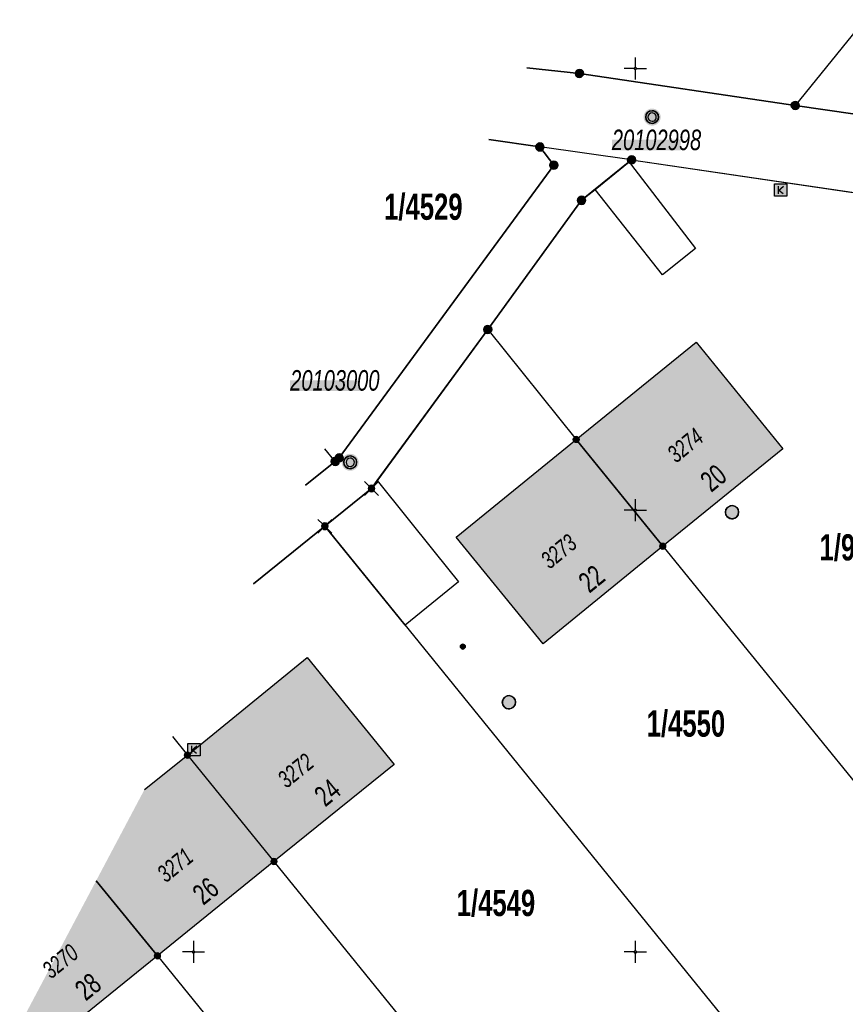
# Model space of a CAD drawing. Header units: metres. Extents: x 2695560 to 2696939, y 1260491 to 1262050.
# Tile 797 of 1005: x 2695866 to 2695913, y 1261547 to 1261603. Entities that reach past the tile are written whole.
import ezdxf

# ---------------------------------------------------------------- set-up
doc = ezdxf.new("R2010")
doc.units = ezdxf.units.M
doc.linetypes.add('AUSGEZOGEN', pattern=[0])
for name, color, linetype in [('XR$1$AV_Gebäudeflächen (BB)', 7, 'AUSGEZOGEN'), ('XR$1$AV_Grenzpunkte', 7, 'AUSGEZOGEN'), ('XR$1$AV_Grundstück-Nr.', 7, 'AUSGEZOGEN'), ('XR$1$AV_Haus-Nr.', 7, 'AUSGEZOGEN'), ('XR$1$AV_Koordinatennetzpunkte', 7, 'AUSGEZOGEN'), ('XR$1$AV_Lagefixpunkt-Nr.', 7, 'AUSGEZOGEN'), ('XR$1$AV_Lagefixpunkte', 7, 'AUSGEZOGEN'), ('XR$1$AV_Linien (BB)', 7, 'AUSGEZOGEN'), ('XR$1$AV_Versicherung-Nr.', 7, 'AUSGEZOGEN'), ('XR$1$AW_LK_Schachtdeckel', 24, 'AUSGEZOGEN'), ('XR$1$EW_LK_Knoten', 1, 'AUSGEZOGEN'), ('XR$1$Liegenschaftsgrenzen', 7, 'AUSGEZOGEN'), ('XR$1$PFAV', 255, 'AUSGEZOGEN'), ('XR$1$PFAW', 255, 'AUSGEZOGEN'), ('XR$1$PFWFM', 255, 'AUSGEZOGEN'), ('XR$1$RAEW', 8, 'AUSGEZOGEN'), ('XR$1$RP_Abstandslinie', 7, 'AUSGEZOGEN'), ('XR$1$TV_LK_KNOTEN', 92, 'AUSGEZOGEN')]:
    doc.layers.add(name, color=color, linetype=linetype)
doc.styles.add('ARIAL', font='arial.ttf')

# ---------------------------------------------------------------- blocks, each defined once
blk = doc.blocks.new('COMPLEXOBJECT_306')
at = {"layer": 'XR$1$AV_Linien (BB)', "color": 7, "linetype": 'AUSGEZOGEN', "transparency": 33554687}
blk.add_line((5899.367, 11519.243), (5900.343, 11519.995), dxfattribs=at)
for centre, radius, start, end in [((5644.139, 11844.071), 413.057, 314.19276, 314.58973), ((5580.125, 11909.243), 504.407, 312.23283, 314.24591), ((5713.348, 11762.531), 306.234, 309.53716, 312.22736), ((5714.674, 11759.955), 303.404, 307.7309, 309.65375)]:
    blk.add_arc(centre, radius, start, end, dxfattribs=at)
blk = doc.blocks.new('COMPLEXOBJECT_350')
at = {"layer": 'XR$1$AV_Linien (BB)', "color": 7, "linetype": 'AUSGEZOGEN', "transparency": 33554687}
blk.add_line((5934.183, 11561.288), (5933.297, 11560.386), dxfattribs=at)
for centre, radius, start, end in [((5579.033, 11909.501), 497.378, 314.31788, 315.41943), ((5590.958, 11900.855), 482.867, 313.16697, 314.02222), ((5577.423, 11911.707), 500.047, 312.27512, 313.44752), ((5709.517, 11770.29), 306.562, 311.04718, 311.78739), ((5727.466, 11745.68), 276.228, 310.98224, 311.59147)]:
    blk.add_arc(centre, radius, start, end, dxfattribs=at)
blk = doc.blocks.new('COMPLEXOBJECT_1266')
at = {"layer": 'XR$1$Liegenschaftsgrenzen', "color": 7, "linetype": 'AUSGEZOGEN', "transparency": 33554687}
for centre, radius, start, end in [((5577.423, 11911.707), 500.047, 312.27512, 313.44752), ((5709.517, 11770.29), 306.562, 311.04718, 311.78739)]:
    blk.add_arc(centre, radius, start, end, dxfattribs=at)
blk = doc.blocks.new('COMPLEXOBJECT_1282')
at = {"layer": 'XR$1$Liegenschaftsgrenzen', "color": 7, "linetype": 'AUSGEZOGEN', "transparency": 33554687}
for centre, radius, start, end in [((5583.989, 11910.382), 502.3, 317.87733, 319.15334), ((5581.791, 11907.361), 501.917, 316.2834, 318.30148), ((5579.951, 11910), 505.071, 314.20014, 316.21124), ((5580.125, 11909.243), 504.407, 312.23283, 314.24591), ((5713.348, 11762.531), 306.234, 309.53716, 312.22736), ((5714.674, 11759.955), 303.404, 307.7309, 309.65375)]:
    blk.add_arc(centre, radius, start, end, dxfattribs=at)
blk = doc.blocks.new('BWAV1')
at = {"layer": 'XR$1$PFAV', "transparency": 33554687}
blk.add_hatch(color=7, dxfattribs=at).paths.add_polyline_path([(0.67, 0), (0.656, 0.135), (0.616, 0.264), (0.55, 0.383), (0.462, 0.486), (0.354, 0.569), (0.233, 0.628), (0.101, 0.662), (-0.034, 0.669), (-0.168, 0.649), (-0.295, 0.602), (-0.41, 0.53), (-0.508, 0.436), (-0.586, 0.325), (-0.639, 0.201), (-0.667, 0.068), (-0.667, -0.068), (-0.639, -0.201), (-0.586, -0.325), (-0.508, -0.436), (-0.41, -0.53), (-0.295, -0.602), (-0.168, -0.649), (-0.034, -0.669), (0.101, -0.662), (0.233, -0.628), (0.354, -0.569), (0.462, -0.486), (0.55, -0.383), (0.616, -0.264), (0.656, -0.135)])
at = {"color": 7, "transparency": 33554687}
for radius, start, end in [(0.5, 91.19481, 268.80519), (0.326, 91.19481, 268.80519), (0.5, 268.80519, 91.19481), (0.326, 268.80519, 91.19481)]:
    blk.add_arc((0, 0), radius, start, end, dxfattribs=at)
at = {"layer": 'XR$1$PFAV', "transparency": 33554687}
blk.add_circle((0, 0), 0.5, dxfattribs=at)
blk = doc.blocks.new('BAV15')
at = {"layer": 'XR$1$PFAV', "transparency": 33554687}
blk.add_hatch(color=7, dxfattribs=at).paths.add_polyline_path([(0.5, 0), (0.49, 0.1), (0.46, 0.2), (0.41, 0.29), (0.34, 0.36), (0.26, 0.42), (0.17, 0.47), (0.08, 0.49), (-0.03, 0.5), (-0.13, 0.48), (-0.22, 0.45), (-0.31, 0.4), (-0.38, 0.33), (-0.44, 0.24), (-0.48, 0.15), (-0.5, 0.05), (-0.5, -0.05), (-0.48, -0.15), (-0.44, -0.24), (-0.38, -0.33), (-0.31, -0.4), (-0.22, -0.45), (-0.13, -0.48), (-0.03, -0.5), (0.08, -0.49), (0.17, -0.47), (0.26, -0.42), (0.34, -0.36), (0.41, -0.29), (0.46, -0.2), (0.49, -0.1)])
at = {"color": 7, "transparency": 33554687}
for start, end in [(90, 270), (270, 90)]:
    blk.add_arc((0, 0), 0.5, start, end, dxfattribs=at)
at = {"layer": 'XR$1$PFAV', "transparency": 33554687}
blk.add_circle((0, 0), 0.5, dxfattribs=at)
blk = doc.blocks.new('BWAV19')
at = {"layer": 'XR$1$PFAV', "transparency": 33554687}
blk.add_hatch(color=7, dxfattribs=at).paths.add_polyline_path([(0, 0.24), (-0.024, 0.239), (-0.048, 0.235), (-0.072, 0.229), (-0.095, 0.221), (-0.116, 0.21), (-0.137, 0.197), (-0.156, 0.182), (-0.174, 0.165), (-0.19, 0.147), (-0.204, 0.127), (-0.215, 0.106), (-0.225, 0.083), (-0.232, 0.06), (-0.237, 0.036), (-0.24, 0.012), (-0.24, -0.012), (-0.237, -0.036), (-0.232, -0.06), (-0.225, -0.083), (-0.215, -0.106), (-0.204, -0.127), (-0.19, -0.147), (-0.174, -0.165), (-0.156, -0.182), (-0.137, -0.197), (-0.116, -0.21), (-0.095, -0.221), (-0.072, -0.229), (-0.048, -0.235), (-0.024, -0.239), (0, -0.24), (0.024, -0.239), (0.048, -0.235), (0.072, -0.229), (0.095, -0.221), (0.116, -0.21), (0.137, -0.197), (0.156, -0.182), (0.174, -0.165), (0.19, -0.147), (0.204, -0.127), (0.215, -0.106), (0.225, -0.083), (0.232, -0.06), (0.237, -0.036), (0.24, -0.012), (0.24, 0.012), (0.237, 0.036), (0.232, 0.06), (0.225, 0.083), (0.215, 0.106), (0.204, 0.127), (0.19, 0.147), (0.174, 0.165), (0.156, 0.182), (0.137, 0.197), (0.116, 0.21), (0.095, 0.221), (0.072, 0.229), (0.048, 0.235), (0.024, 0.239)])
at = {"color": 7, "transparency": 33554687}
for p, q in [((-0.5, 0.5), (-0.17, 0.17)), ((0.17, 0.17), (0.5, 0.5)), ((-0.5, -0.5), (-0.17, -0.17)), ((0.17, -0.17), (0.5, -0.5))]:
    blk.add_line(p, q, dxfattribs=at)
for start, end in [(90, 270), (270, 90)]:
    blk.add_arc((0, 0), 0.24, start, end, dxfattribs=at)
blk = doc.blocks.new('BAV2041')
at = {"color": 7, "transparency": 33554687}
for p, q in [((0, 0.5), (0, 0.05)), ((-0.05, 0), (-0.5, 0)), ((0.05, 0), (0.5, 0)), ((0, -0.05), (0, -0.5))]:
    blk.add_line(p, q, dxfattribs=at)
blk.add_circle((0, 0), 0.05, dxfattribs=at)
for start, end in [(90, 270), (270, 90)]:
    blk.add_arc((0, 0), 0.05, start, end, dxfattribs=at)
blk = doc.blocks.new('COMPLEXOBJECT_1456')
at = {"layer": 'XR$1$RP_Abstandslinie', "color": 7, "linetype": 'AUSGEZOGEN', "transparency": 33554687}
blk.add_arc((5581.04, 11908.452), 490.71, 312.22048, 316.25485, dxfattribs=at)
blk = doc.blocks.new('BAW2082')
at = {"layer": 'XR$1$PFAW', "transparency": 33554687}
blk.add_hatch(color=7, dxfattribs=at).paths.add_polyline_path([(0.509, -0.003), (0.499, 0.098), (0.469, 0.194), (0.42, 0.283), (0.354, 0.359), (0.274, 0.421), (0.183, 0.466), (0.085, 0.491), (-0.016, 0.496), (-0.116, 0.481), (-0.211, 0.446), (-0.297, 0.392), (-0.37, 0.323), (-0.428, 0.24), (-0.468, 0.147), (-0.488, 0.047), (-0.488, -0.054), (-0.468, -0.153), (-0.428, -0.246), (-0.37, -0.329), (-0.297, -0.398), (-0.211, -0.452), (-0.116, -0.487), (-0.016, -0.502), (0.085, -0.497), (0.183, -0.472), (0.274, -0.427), (0.354, -0.366), (0.42, -0.289), (0.469, -0.2), (0.499, -0.104)])
at = {"transparency": 33554687}
for start, end in [(91.19481, 268.80519), (268.80519, 91.19481)]:
    blk.add_arc((0.01, 0), 0.5, start, end, dxfattribs=at)
at = {"layer": 'XR$1$PFAW', "transparency": 33554687}
blk.add_circle((0.009, -0.003), 0.5, dxfattribs=at)
blk = doc.blocks.new('BEW957')
at = {"layer": 'XR$1$RAEW', "transparency": 33554687}
blk.add_hatch(color=1, dxfattribs=at).paths.add_polyline_path([(-0.5, 0), (-0.5, -0.05), (-0.49, -0.1), (-0.48, -0.15), (-0.46, -0.2), (-0.44, -0.24), (-0.41, -0.29), (-0.38, -0.33), (-0.34, -0.36), (-0.31, -0.4), (-0.26, -0.42), (-0.22, -0.45), (-0.17, -0.47), (-0.13, -0.48), (-0.08, -0.49), (-0.03, -0.5), (0.03, -0.5), (0.08, -0.49), (0.13, -0.48), (0.17, -0.47), (0.22, -0.45), (0.26, -0.42), (0.31, -0.4), (0.34, -0.36), (0.38, -0.33), (0.41, -0.29), (0.44, -0.24), (0.46, -0.2), (0.48, -0.15), (0.49, -0.1), (0.5, -0.05), (0.5, 0), (0.5, 0.05), (0.49, 0.1), (0.48, 0.15), (0.46, 0.2), (0.44, 0.24), (0.41, 0.29), (0.38, 0.33), (0.34, 0.36), (0.31, 0.4), (0.26, 0.42), (0.22, 0.45), (0.17, 0.47), (0.13, 0.48), (0.08, 0.49), (0.03, 0.5), (-0.03, 0.5), (-0.08, 0.49), (-0.13, 0.48), (-0.17, 0.47), (-0.22, 0.45), (-0.26, 0.42), (-0.31, 0.4), (-0.34, 0.36), (-0.38, 0.33), (-0.41, 0.29), (-0.44, 0.24), (-0.46, 0.2), (-0.48, 0.15), (-0.49, 0.1), (-0.5, 0.05)])
at = {"color": 1, "transparency": 33554687}
for start, end in [(90, 180), (180, 270), (0, 90), (270, 0)]:
    blk.add_arc((0, 0), 0.5, start, end, dxfattribs=at)
at = {"layer": 'XR$1$RAEW', "color": 1, "transparency": 33554687}
blk.add_circle((0, 0), 0.5, dxfattribs=at)
blk = doc.blocks.new('BTV1')
at = {"layer": 'XR$1$PFWFM', "transparency": 33554687}
blk.add_hatch(color=7, dxfattribs=at).paths.add_polyline_path([(-0.5, 0.5), (-0.5, -0.5), (0.5, -0.5), (0.5, 0.5)])
at = {"color": 92, "transparency": 33554687}
for p, q in [((-0.219, 0.321), (-0.219, -0.298)), ((-0.208, -0.05), (0.23, 0.31)), ((-0.159, 0.001), (0.192, -0.283))]:
    blk.add_line(p, q, dxfattribs=at)
blk.add_polyline3d([(-0.5, 0.5, 0.993), (0.5, 0.5, 0.993), (0.5, -0.5, 0.993), (-0.5, -0.5, 0.993)], close=True, dxfattribs=at)

msp = doc.modelspace()

# ---------------------------------------------------------------- hatches: boundary and pattern name
at = {"transparency": 33554687}
for points in [[(2695899.643, 1261595.777), (2695899.643, 1261595.174), (2695903.54, 1261595.174), (2695903.54, 1261595.777)], [(2695881.44, 1261582.164), (2695881.44, 1261581.561), (2695885.396, 1261581.561), (2695885.396, 1261582.164)]]:
    msp.add_hatch(color=7, dxfattribs=at).paths.add_polyline_path(points)
at = {"layer": 'XR$1$AV_Gebäudeflächen (BB)', "true_color": 0xd2d2d2, "transparency": 33554687}
for points in [[(2695897.625, 1261578.82), (2695902.52, 1261572.77), (2695909.321, 1261578.276), (2695904.421, 1261584.327)], [(2695902.52, 1261572.77), (2695897.625, 1261578.82), (2695890.827, 1261573.293), (2695895.75, 1261567.238)], [(2695880.525, 1261554.925), (2695887.327, 1261560.421), (2695882.395, 1261566.481), (2695875.625, 1261560.945)], [(2695873.198, 1261559.004), (2695870.456, 1261553.827), (2695873.93, 1261549.585), (2695880.525, 1261554.925), (2695875.625, 1261560.945)], [(2695870.456, 1261553.827), (2695866.136, 1261545.668), (2695867.305, 1261544.235), (2695873.93, 1261549.585)]]:
    msp.add_hatch(color=254, dxfattribs=at).paths.add_polyline_path(points)

# ---------------------------------------------------------------- linework, layer by layer
at = {"layer": 'XR$1$AV_Linien (BB)', "color": 7, "linetype": 'AUSGEZOGEN', "transparency": 33554687}
for p, q in [((2695892.677, 1261595.787), (2695895.57, 1261595.37)), ((2695898.692, 1261592.966), (2695900.623, 1261594.529)), ((2695900.623, 1261594.529), (2695900.76, 1261594.64)), ((2695902.52, 1261572.77), (2695897.625, 1261578.82)), ((2695879.357, 1261570.634), (2695883.4, 1261573.9)), ((2695873.198, 1261559.004), (2695875.625, 1261560.945)), ((2695875.625, 1261560.945), (2695880.525, 1261554.925)), ((2695880.525, 1261554.925), (2695873.93, 1261549.585)), ((2695873.93, 1261549.585), (2695870.456, 1261553.827)), ((2695873.93, 1261549.585), (2695867.305, 1261544.235))]:
    msp.add_line(p, q, dxfattribs=at)
for points in [[(2695943.036, 1261592.652), (2695937.04, 1261593.81), (2695910.02, 1261597.72), (2695897.81, 1261599.53), (2695894.83, 1261599.854)], [(2695882.316, 1261576.221), (2695883.99, 1261577.57), (2695884.22, 1261577.77), (2695896.36, 1261594.34), (2695895.57, 1261595.37)], [(2695900.623, 1261594.529), (2695900.763, 1261594.346), (2695904.382, 1261589.631), (2695902.512, 1261588.13), (2695898.692, 1261592.966)], [(2695900.76, 1261594.64), (2695935.155, 1261589.574), (2695936.27, 1261589.41), (2695950.88, 1261586.06), (2695954.728, 1261584.872)], [(2695886.369, 1261576.49), (2695892.62, 1261585.04), (2695897.93, 1261592.35), (2695898.692, 1261592.966)], [(2695897.625, 1261578.82), (2695904.421, 1261584.327), (2695909.321, 1261578.276), (2695902.52, 1261572.77)], [(2695902.52, 1261572.77), (2695895.75, 1261567.238), (2695890.827, 1261573.293), (2695897.625, 1261578.82)], [(2695886.369, 1261576.49), (2695889.647, 1261572.391), (2695890.959, 1261570.751), (2695887.942, 1261568.302), (2695883.4, 1261573.9)], [(2695883.4, 1261573.9), (2695886.04, 1261576.04), (2695886.369, 1261576.49)], [(2695875.625, 1261560.945), (2695882.395, 1261566.481), (2695887.327, 1261560.421), (2695880.525, 1261554.925)]]:
    msp.add_lwpolyline(points, dxfattribs=at)
at = {"layer": 'XR$1$Liegenschaftsgrenzen', "color": 7, "linetype": 'AUSGEZOGEN', "transparency": 33554687}
for p, q in [((2695919.724, 1261609.753), (2695910.02, 1261597.72)), ((2695895.57, 1261595.37), (2695892.677, 1261595.787)), ((2695900.76, 1261594.64), (2695895.57, 1261595.37)), ((2695900.76, 1261594.64), (2695934.484, 1261589.673)), ((2695883.99, 1261577.57), (2695883.409, 1261578.286)), ((2695883.99, 1261577.57), (2695882.316, 1261576.221)), ((2695883.4, 1261573.9), (2695879.357, 1261570.634)), ((2695883.4, 1261573.9), (2695911.8, 1261538.9))]:
    msp.add_line(p, q, dxfattribs=at)
for points in [[(2695894.83, 1261599.854), (2695897.81, 1261599.53), (2695910.02, 1261597.72)], [(2695910.02, 1261597.72), (2695937.04, 1261593.81), (2695952.11, 1261590.9), (2695960.28, 1261588.66)], [(2695895.57, 1261595.37), (2695896.36, 1261594.34), (2695884.22, 1261577.77), (2695883.99, 1261577.57)], [(2695900.76, 1261594.64), (2695897.93, 1261592.35), (2695892.62, 1261585.04)], [(2695892.62, 1261585.04), (2695886.04, 1261576.04), (2695883.4, 1261573.9)], [(2695892.62, 1261585.04), (2695897.625, 1261578.82), (2695902.52, 1261572.77), (2695922.27, 1261548.48)], [(2695874.781, 1261561.994), (2695875.625, 1261560.945), (2695880.525, 1261554.925), (2695900.95, 1261529.73)], [(2695870.456, 1261553.827), (2695873.93, 1261549.585), (2695894.27, 1261524.49)]]:
    msp.add_lwpolyline(points, dxfattribs=at)

# ---------------------------------------------------------------- block references
at = {"layer": 'XR$1$AV_Grenzpunkte', "color": 7, "linetype": 'AUSGEZOGEN', "lineweight": -3, "transparency": 33554687}
for name, p, xscale, yscale in [('BAV15', (2695897.81, 1261599.53), 0.4549999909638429, 0.4549999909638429), ('BAV15', (2695910.02, 1261597.72), 0.4549999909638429, 0.4549999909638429), ('BAV15', (2695895.57, 1261595.37), 0.4549999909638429, 0.4549999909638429), ('BAV15', (2695896.36, 1261594.34), 0.4549999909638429, 0.4549999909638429), ('BAV15', (2695900.76, 1261594.64), 0.4549999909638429, 0.4549999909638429), ('BAV15', (2695897.93, 1261592.35), 0.4549999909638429, 0.4549999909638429), ('BAV15', (2695892.62, 1261585.04), 0.4549999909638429, 0.4549999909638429), ('BAV15', (2695897.625, 1261578.82), 0.3249999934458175, 0.3249999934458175), ('BAV15', (2695883.99, 1261577.57), 0.4549999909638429, 0.4549999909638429), ('BAV15', (2695884.22, 1261577.77), 0.4549999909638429, 0.4549999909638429), ('BWAV19', (2695886.04, 1261576.04), 0.7800000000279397, 0.7800000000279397), ('BWAV19', (2695883.4, 1261573.9), 0.7800000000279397, 0.7800000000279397), ('BAV15', (2695902.52, 1261572.77), 0.3249999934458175, 0.3249999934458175), ('BAV15', (2695875.625, 1261560.945), 0.3249999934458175, 0.3249999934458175), ('BAV15', (2695880.525, 1261554.925), 0.3249999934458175, 0.3249999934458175), ('BAV15', (2695873.93, 1261549.585), 0.3249999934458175, 0.3249999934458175)]:
    msp.add_blockref(name, p, dxfattribs=dict(at, xscale=xscale, yscale=yscale))
at = {"layer": 'XR$1$AV_Koordinatennetzpunkte', "color": 7, "linetype": 'AUSGEZOGEN', "lineweight": -3, "transparency": 33554687, "xscale": 1.25, "yscale": 1.25}
for p in [(2695900.97, 1261599.81), (2695900.97, 1261574.81), (2695875.97, 1261549.81), (2695900.97, 1261549.81)]:
    msp.add_blockref('BAV2041', p, dxfattribs=at)
at = {"layer": 'XR$1$AV_Lagefixpunkte', "color": 7, "linetype": 'AUSGEZOGEN', "lineweight": -3, "transparency": 33554687, "xscale": 0.7199999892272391, "yscale": 0.7199999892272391}
for p in [(2695901.923, 1261597.061, -1000), (2695884.837, 1261577.521, -1000)]:
    msp.add_blockref('BWAV1', p, dxfattribs=at)
at = {"layer": 'XR$1$AV_Linien (BB)', "color": 7, "linetype": 'AUSGEZOGEN', "lineweight": -3, "transparency": 33554687}
for name in ['COMPLEXOBJECT_350', 'COMPLEXOBJECT_306']:
    msp.add_blockref(name, (2690000.97, 1249999.81), dxfattribs=at)
at = {"layer": 'XR$1$AW_LK_Schachtdeckel', "color": 24, "linetype": 'AUSGEZOGEN', "lineweight": -3, "transparency": 33554687, "xscale": 0.7499999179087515}
for p, yscale, rotation in [((2695906.45, 1261574.7), 0.7499999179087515, 219.155059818), ((2695893.815, 1261563.946), 0.7499999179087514, 309.069580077)]:
    msp.add_blockref('BAW2082', p, dxfattribs=dict(at, yscale=yscale, rotation=rotation))
at = {"layer": 'XR$1$EW_LK_Knoten', "color": 1, "linetype": 'AUSGEZOGEN', "lineweight": -3, "transparency": 33554687, "xscale": 0.2749999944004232, "yscale": 0.2749999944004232}
msp.add_blockref('BEW957', (2695891.209, 1261567.091), dxfattribs=at)
at = {"layer": 'XR$1$Liegenschaftsgrenzen', "color": 7, "linetype": 'AUSGEZOGEN', "lineweight": -3, "transparency": 33554687}
for name in ['COMPLEXOBJECT_1282', 'COMPLEXOBJECT_1266']:
    msp.add_blockref(name, (2690000.97, 1249999.81), dxfattribs=at)
at = {"layer": 'XR$1$RP_Abstandslinie', "color": 7, "linetype": 'AUSGEZOGEN', "lineweight": -3, "transparency": 33554687}
msp.add_blockref('COMPLEXOBJECT_1456', (2690000.97, 1249999.81), dxfattribs=at)
at = {"layer": 'XR$1$TV_LK_KNOTEN', "color": 92, "linetype": 'AUSGEZOGEN', "lineweight": -3, "transparency": 33554687, "xscale": 0.7000000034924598, "yscale": 0.7000000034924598}
for p in [(2695909.203, 1261592.931), (2695876.002, 1261561.253)]:
    msp.add_blockref('BTV1', p, dxfattribs=at)

# ---------------------------------------------------------------- texts
at = {"layer": 'XR$1$AV_Grundstück-Nr.', "color": 7, "transparency": 33554687, "char_height": 1.48491, "width": 4.98214, "attachment_point": 5, "style": 'ARIAL'}
for s, insert in [('\\A1;{\\fArial|i0|b1;\\H1.484908;\\W0.700000;\\C7;1/4529}\\P', (2695888.976, 1261591.967)), ('\\A1;{\\fArial|i0|b1;\\H1.484908;\\W0.700000;\\C7;1/9979}\\P', (2695913.616, 1261572.686)), ('\\A1;{\\fArial|i0|b1;\\H1.484908;\\W0.700000;\\C7;1/4550}\\P', (2695903.835, 1261562.713)), ('\\A1;{\\fArial|i0|b1;\\H1.484908;\\W0.700000;\\C7;1/4549}\\P', (2695893.085, 1261552.558))]:
    msp.add_mtext(s, dxfattribs=dict(at, insert=insert))
at = {"layer": 'XR$1$AV_Haus-Nr.', "color": 7, "transparency": 33554687, "char_height": 1.1621, "width": 1.68109, "attachment_point": 8, "style": 'ARIAL'}
for s, insert, rotation in [('\\W0.70;20', (2695905.766, 1261576.171), 39.0195), ('\\W0.70;22', (2695898.863, 1261570.48), 39.1122), ('\\W0.70;24', (2695883.917, 1261558.382), 39.2742), ('\\W0.70;26', (2695877.029, 1261552.796), 38.6532), ('\\W0.70;28', (2695870.377, 1261547.381), 39.0816)]:
    msp.add_mtext(s, dxfattribs=dict(at, insert=insert, rotation=rotation))
at = {"layer": 'XR$1$AV_Lagefixpunkt-Nr.', "color": 7, "transparency": 33554687, "char_height": 1.1621, "width": 5.50234, "attachment_point": 7, "style": 'ARIAL'}
for s, insert in [('\\A1;{\\fArial|i1|b0;\\H1.162102;\\W0.700000;\\C7;20102998}\\P', (2695899.643, 1261595.174)), ('\\A1;{\\fArial|i1|b0;\\H1.162102;\\W0.700000;\\C7;20103000}\\P', (2695881.44, 1261581.561))]:
    msp.add_mtext(s, dxfattribs=dict(at, insert=insert))
at = {"layer": 'XR$1$AV_Versicherung-Nr.', "color": 7, "transparency": 33554687, "char_height": 0.96842, "attachment_point": 5, "style": 'ARIAL'}
for s, insert, width, rotation in [('\\A1;{\\fArial|i1|b0;\\H0.968418;\\W0.700000;\\C7;3274}\\P', (2695903.799, 1261578.478), 2.46457, 38.9925), ('\\A1;{\\fArial|i1|b0;\\H0.968418;\\W0.700000;\\C7;3273}\\P', (2695896.636, 1261572.475), 2.46457, 39.2544), ('\\A1;{\\fArial|i1|b0;\\H0.968418;\\W0.700000;\\C7;3272}\\P', (2695881.751, 1261560.067), 2.46457, 38.9376), ('\\A1;{\\fArial|i1|b0;\\H0.968418;\\W0.700000;\\C7;3271}\\P', (2695874.929, 1261554.723), 2.45636, 38.997), ('\\A1;{\\fArial|i1|b0;\\H0.968418;\\W0.700000;\\C7;3270}\\P', (2695868.431, 1261549.275), 2.46457, 38.9223)]:
    msp.add_mtext(s, dxfattribs=dict(at, insert=insert, width=width, rotation=rotation))

doc.saveas('drawing.dxf')
